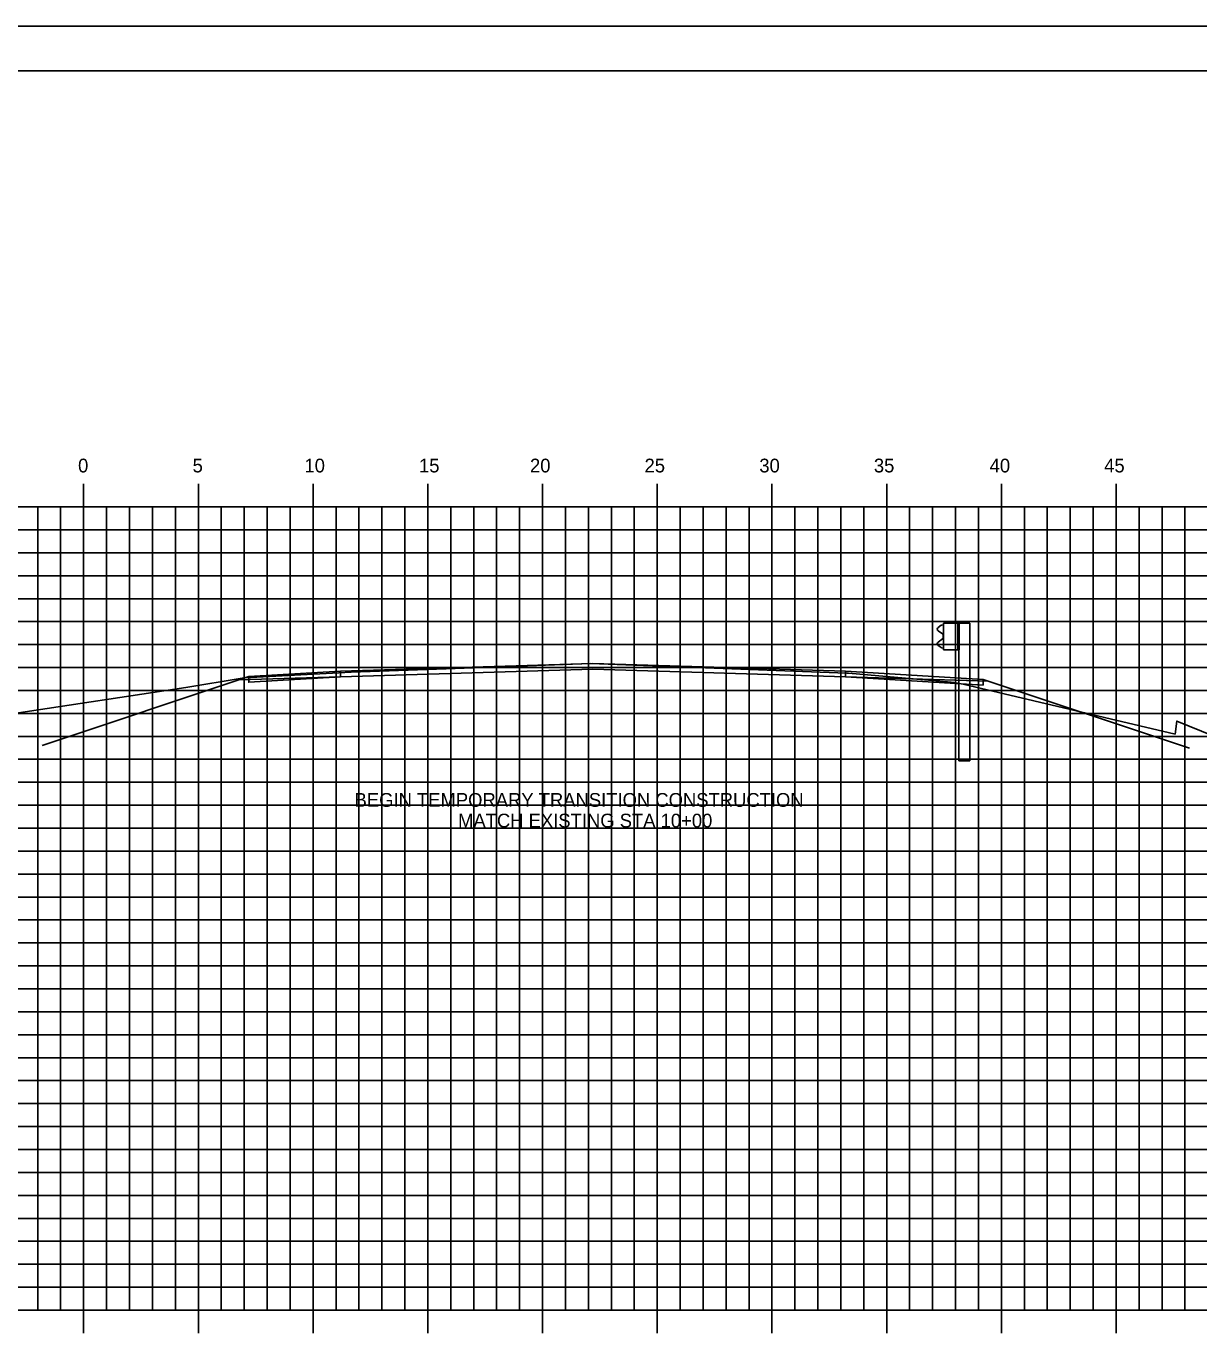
# Model space of a CAD drawing. Extents: x 850598 to 870284, y 366541 to 366651.
# Drawn here: x 851091.9 to 851143, y 366594 to 366651.2 of the extents above; entities that cross this region are included whole.
import ezdxf

# ---------------------------------------------------------------- set-up
doc = ezdxf.new("R2010")
doc.units = 0
for name, color, linetype in [('BORDER', 7, 'Continuous'), ('D_Guardrail_Beam_Rt', 7, 'Continuous'), ('D_Roadway_SubGrade', 7, 'Continuous'), ('H_V ANNOTATION', 7, 'Continuous'), ('MAJOR', 7, 'Continuous'), ('MINOR', 7, 'Continuous'), ('PLOT BOUNDARY', 7, 'Continuous'), ('S_Roadway_Centerline', 7, 'Continuous'), ('TEMPLATE', 7, 'Continuous')]:
    doc.layers.add(name, color=color, linetype=linetype)

msp = doc.modelspace()

# ---------------------------------------------------------------- linework, layer by layer
at = {"layer": 'BORDER'}
msp.add_line((851209.41, 366649.225), (851049.41, 366649.225), dxfattribs=at)
at = {"layer": 'D_Guardrail_Beam_Rt'}
for p, q in [((851131.791, 366625.069), (851131.647, 366624.969)), ((851131.881, 366625.089), (851131.808, 366625.076)), ((851131.881, 366625.164), (851132.568, 366625.164)), ((851131.881, 366623.997), (851131.881, 366625.164)), ((851132.402, 366625.164), (851132.402, 366623.997)), ((851132.506, 366625.164), (851132.506, 366623.997)), ((851132.568, 366625.164), (851133.039, 366625.164)), ((851132.568, 366625.164), (851132.568, 366623.997)), ((851133.039, 366625.164), (851133.039, 366619.164)), ((851131.647, 366624.826), (851131.843, 366624.69)), ((851131.843, 366624.47), (851131.647, 366624.334)), ((851131.876, 366624.626), (851131.876, 366624.535)), ((851131.647, 366624.191), (851131.791, 366624.091)), ((851131.808, 366624.084), (851131.881, 366624.071)), ((851132.568, 366623.997), (851131.881, 366623.997)), ((851132.547, 366619.164), (851132.547, 366623.997)), ((851132.547, 366619.164), (851133.039, 366619.164))]:
    msp.add_line(p, q, dxfattribs=at)
for centre, major_axis, start_param, end_param in [((851131.698, 366624.898), (-0.0877, 0), 5.323254, 7.243116), ((851131.815, 366625.035), (-0.0417, 0), 4.886922, 5.323254), ((851131.698, 366624.263), (-0.0877, 0), 5.323254, 7.243116), ((851131.797, 366624.626), (0.0789, 0), 0, 0.959931), ((851131.797, 366624.535), (0.0789, 0), 5.323254, 6.283185), ((851131.815, 366624.125), (-0.0417, 0), 0.959931, 1.396263)]:
    msp.add_ellipse(centre, major_axis=major_axis, ratio=0.995501, start_param=start_param, end_param=end_param, dxfattribs=at)
at = {"layer": 'D_Roadway_SubGrade'}
msp.add_lwpolyline([(851142.61, 366619.71), (851133.61, 366622.71), (851127.61, 366623.07), (851116.61, 366623.4), (851105.61, 366623.07), (851101.61, 366622.83), (851092.61, 366619.83)], dxfattribs=at)
at = {"layer": 'MAJOR'}
for p, q in [((851094.41, 366631.227), (851094.41, 366630.225)), ((851094.41, 366631.227), (851094.41, 366630.225)), ((851099.41, 366631.227), (851099.41, 366630.225)), ((851099.41, 366631.227), (851099.41, 366630.225)), ((851104.41, 366631.227), (851104.41, 366630.225)), ((851104.41, 366631.227), (851104.41, 366630.225)), ((851109.41, 366631.227), (851109.41, 366630.225)), ((851109.41, 366631.227), (851109.41, 366630.225)), ((851114.41, 366631.227), (851114.41, 366630.225)), ((851114.41, 366631.227), (851114.41, 366630.225)), ((851119.41, 366631.227), (851119.41, 366630.225)), ((851119.41, 366631.227), (851119.41, 366630.225)), ((851124.41, 366631.227), (851124.41, 366630.225)), ((851124.41, 366631.227), (851124.41, 366630.225)), ((851129.41, 366631.227), (851129.41, 366630.225)), ((851129.41, 366631.227), (851129.41, 366630.225)), ((851134.41, 366631.227), (851134.41, 366630.225)), ((851134.41, 366631.227), (851134.41, 366630.225)), ((851139.41, 366631.227), (851139.41, 366630.225)), ((851139.41, 366631.227), (851139.41, 366630.225)), ((851054.41, 366630.225), (851194.41, 366630.225)), ((851054.41, 366630.225), (851194.41, 366630.225)), ((851054.41, 366630.225), (851194.41, 366630.225)), ((851054.41, 366630.225), (851194.41, 366630.225)), ((851094.41, 366595.225), (851094.41, 366630.225)), ((851094.41, 366595.225), (851094.41, 366630.225)), ((851099.41, 366595.225), (851099.41, 366630.225)), ((851099.41, 366595.225), (851099.41, 366630.225)), ((851104.41, 366595.225), (851104.41, 366630.225)), ((851104.41, 366595.225), (851104.41, 366630.225)), ((851109.41, 366595.225), (851109.41, 366630.225)), ((851109.41, 366595.225), (851109.41, 366630.225)), ((851114.41, 366595.225), (851114.41, 366630.225)), ((851114.41, 366595.225), (851114.41, 366630.225)), ((851119.41, 366595.225), (851119.41, 366630.225)), ((851119.41, 366595.225), (851119.41, 366630.225)), ((851124.41, 366595.225), (851124.41, 366630.225)), ((851124.41, 366595.225), (851124.41, 366630.225)), ((851129.41, 366595.225), (851129.41, 366630.225)), ((851129.41, 366595.225), (851129.41, 366630.225)), ((851134.41, 366595.225), (851134.41, 366630.225)), ((851134.41, 366595.225), (851134.41, 366630.225)), ((851139.41, 366595.225), (851139.41, 366630.225)), ((851139.41, 366595.225), (851139.41, 366630.225)), ((851054.41, 366625.225), (851194.41, 366625.225)), ((851054.41, 366625.225), (851194.41, 366625.225)), ((851054.41, 366620.225), (851194.41, 366620.225)), ((851054.41, 366620.225), (851194.41, 366620.225)), ((851054.41, 366615.225), (851194.41, 366615.225)), ((851054.41, 366615.225), (851194.41, 366615.225)), ((851054.41, 366610.225), (851194.41, 366610.225)), ((851054.41, 366610.225), (851194.41, 366610.225)), ((851054.41, 366605.225), (851194.41, 366605.225)), ((851054.41, 366605.225), (851194.41, 366605.225)), ((851054.41, 366600.225), (851194.41, 366600.225)), ((851054.41, 366600.225), (851194.41, 366600.225)), ((851054.41, 366595.225), (851194.41, 366595.225)), ((851054.41, 366595.225), (851194.41, 366595.225)), ((851054.41, 366595.225), (851194.41, 366595.225)), ((851054.41, 366595.225), (851194.41, 366595.225)), ((851094.41, 366594.223), (851094.41, 366595.225)), ((851094.41, 366594.223), (851094.41, 366595.225)), ((851099.41, 366594.223), (851099.41, 366595.225)), ((851099.41, 366594.223), (851099.41, 366595.225)), ((851104.41, 366594.223), (851104.41, 366595.225)), ((851104.41, 366594.223), (851104.41, 366595.225)), ((851109.41, 366594.223), (851109.41, 366595.225)), ((851109.41, 366594.223), (851109.41, 366595.225)), ((851114.41, 366594.223), (851114.41, 366595.225)), ((851114.41, 366594.223), (851114.41, 366595.225)), ((851119.41, 366594.223), (851119.41, 366595.225)), ((851119.41, 366594.223), (851119.41, 366595.225)), ((851124.41, 366594.223), (851124.41, 366595.225)), ((851124.41, 366594.223), (851124.41, 366595.225)), ((851129.41, 366594.223), (851129.41, 366595.225)), ((851129.41, 366594.223), (851129.41, 366595.225)), ((851134.41, 366594.223), (851134.41, 366595.225)), ((851134.41, 366594.223), (851134.41, 366595.225)), ((851139.41, 366594.223), (851139.41, 366595.225)), ((851139.41, 366594.223), (851139.41, 366595.225))]:
    msp.add_line(p, q, dxfattribs=at)
at = {"layer": 'MINOR'}
for p, q in [((851092.41, 366595.225), (851092.41, 366630.225)), ((851092.41, 366595.225), (851092.41, 366630.225)), ((851093.41, 366595.225), (851093.41, 366630.225)), ((851093.41, 366595.225), (851093.41, 366630.225)), ((851095.41, 366595.225), (851095.41, 366630.225)), ((851095.41, 366595.225), (851095.41, 366630.225)), ((851096.41, 366595.225), (851096.41, 366630.225)), ((851096.41, 366595.225), (851096.41, 366630.225)), ((851097.41, 366595.225), (851097.41, 366630.225)), ((851097.41, 366595.225), (851097.41, 366630.225)), ((851098.41, 366595.225), (851098.41, 366630.225)), ((851098.41, 366595.225), (851098.41, 366630.225)), ((851100.41, 366595.225), (851100.41, 366630.225)), ((851100.41, 366595.225), (851100.41, 366630.225)), ((851101.41, 366595.225), (851101.41, 366630.225)), ((851101.41, 366595.225), (851101.41, 366630.225)), ((851102.41, 366595.225), (851102.41, 366630.225)), ((851102.41, 366595.225), (851102.41, 366630.225)), ((851103.41, 366595.225), (851103.41, 366630.225)), ((851103.41, 366595.225), (851103.41, 366630.225)), ((851105.41, 366595.225), (851105.41, 366630.225)), ((851105.41, 366595.225), (851105.41, 366630.225)), ((851106.41, 366595.225), (851106.41, 366630.225)), ((851106.41, 366595.225), (851106.41, 366630.225)), ((851107.41, 366595.225), (851107.41, 366630.225)), ((851107.41, 366595.225), (851107.41, 366630.225)), ((851108.41, 366595.225), (851108.41, 366630.225)), ((851108.41, 366595.225), (851108.41, 366630.225)), ((851110.41, 366595.225), (851110.41, 366630.225)), ((851110.41, 366595.225), (851110.41, 366630.225)), ((851111.41, 366595.225), (851111.41, 366630.225)), ((851111.41, 366595.225), (851111.41, 366630.225)), ((851112.41, 366595.225), (851112.41, 366630.225)), ((851112.41, 366595.225), (851112.41, 366630.225)), ((851113.41, 366595.225), (851113.41, 366630.225)), ((851113.41, 366595.225), (851113.41, 366630.225)), ((851115.41, 366595.225), (851115.41, 366630.225)), ((851115.41, 366595.225), (851115.41, 366630.225)), ((851116.41, 366595.225), (851116.41, 366630.225)), ((851116.41, 366595.225), (851116.41, 366630.225)), ((851117.41, 366595.225), (851117.41, 366630.225)), ((851117.41, 366595.225), (851117.41, 366630.225)), ((851118.41, 366595.225), (851118.41, 366630.225)), ((851118.41, 366595.225), (851118.41, 366630.225)), ((851120.41, 366595.225), (851120.41, 366630.225)), ((851120.41, 366595.225), (851120.41, 366630.225)), ((851121.41, 366595.225), (851121.41, 366630.225)), ((851121.41, 366595.225), (851121.41, 366630.225)), ((851122.41, 366595.225), (851122.41, 366630.225)), ((851122.41, 366595.225), (851122.41, 366630.225)), ((851123.41, 366595.225), (851123.41, 366630.225)), ((851123.41, 366595.225), (851123.41, 366630.225)), ((851125.41, 366595.225), (851125.41, 366630.225)), ((851125.41, 366595.225), (851125.41, 366630.225)), ((851126.41, 366595.225), (851126.41, 366630.225)), ((851126.41, 366595.225), (851126.41, 366630.225)), ((851127.41, 366595.225), (851127.41, 366630.225)), ((851127.41, 366595.225), (851127.41, 366630.225)), ((851128.41, 366595.225), (851128.41, 366630.225)), ((851128.41, 366595.225), (851128.41, 366630.225)), ((851130.41, 366595.225), (851130.41, 366630.225)), ((851130.41, 366595.225), (851130.41, 366630.225)), ((851131.41, 366595.225), (851131.41, 366630.225)), ((851131.41, 366595.225), (851131.41, 366630.225)), ((851132.41, 366595.225), (851132.41, 366630.225)), ((851132.41, 366595.225), (851132.41, 366630.225)), ((851133.41, 366595.225), (851133.41, 366630.225)), ((851133.41, 366595.225), (851133.41, 366630.225)), ((851135.41, 366595.225), (851135.41, 366630.225)), ((851135.41, 366595.225), (851135.41, 366630.225)), ((851136.41, 366595.225), (851136.41, 366630.225)), ((851136.41, 366595.225), (851136.41, 366630.225)), ((851137.41, 366595.225), (851137.41, 366630.225)), ((851137.41, 366595.225), (851137.41, 366630.225)), ((851138.41, 366595.225), (851138.41, 366630.225)), ((851138.41, 366595.225), (851138.41, 366630.225)), ((851140.41, 366595.225), (851140.41, 366630.225)), ((851140.41, 366595.225), (851140.41, 366630.225)), ((851141.41, 366595.225), (851141.41, 366630.225)), ((851141.41, 366595.225), (851141.41, 366630.225)), ((851142.41, 366595.225), (851142.41, 366630.225)), ((851142.41, 366595.225), (851142.41, 366630.225)), ((851054.41, 366629.225), (851194.41, 366629.225)), ((851054.41, 366629.225), (851194.41, 366629.225)), ((851054.41, 366628.225), (851194.41, 366628.225)), ((851054.41, 366628.225), (851194.41, 366628.225)), ((851054.41, 366627.225), (851194.41, 366627.225)), ((851054.41, 366627.225), (851194.41, 366627.225)), ((851054.41, 366626.225), (851194.41, 366626.225)), ((851054.41, 366626.225), (851194.41, 366626.225)), ((851054.41, 366624.225), (851194.41, 366624.225)), ((851054.41, 366624.225), (851194.41, 366624.225)), ((851054.41, 366623.225), (851194.41, 366623.225)), ((851054.41, 366623.225), (851194.41, 366623.225)), ((851054.41, 366622.225), (851194.41, 366622.225)), ((851054.41, 366622.225), (851194.41, 366622.225)), ((851054.41, 366621.225), (851194.41, 366621.225)), ((851054.41, 366621.225), (851194.41, 366621.225)), ((851054.41, 366619.225), (851194.41, 366619.225)), ((851054.41, 366619.225), (851194.41, 366619.225)), ((851054.41, 366618.225), (851194.41, 366618.225)), ((851054.41, 366618.225), (851194.41, 366618.225)), ((851054.41, 366617.225), (851194.41, 366617.225)), ((851054.41, 366617.225), (851194.41, 366617.225)), ((851054.41, 366616.225), (851194.41, 366616.225)), ((851054.41, 366616.225), (851194.41, 366616.225)), ((851054.41, 366614.225), (851194.41, 366614.225)), ((851054.41, 366614.225), (851194.41, 366614.225)), ((851054.41, 366613.225), (851194.41, 366613.225)), ((851054.41, 366613.225), (851194.41, 366613.225)), ((851054.41, 366612.225), (851194.41, 366612.225)), ((851054.41, 366612.225), (851194.41, 366612.225)), ((851054.41, 366611.225), (851194.41, 366611.225)), ((851054.41, 366611.225), (851194.41, 366611.225)), ((851054.41, 366609.225), (851194.41, 366609.225)), ((851054.41, 366609.225), (851194.41, 366609.225)), ((851054.41, 366608.225), (851194.41, 366608.225)), ((851054.41, 366608.225), (851194.41, 366608.225)), ((851054.41, 366607.225), (851194.41, 366607.225)), ((851054.41, 366607.225), (851194.41, 366607.225)), ((851054.41, 366606.225), (851194.41, 366606.225)), ((851054.41, 366606.225), (851194.41, 366606.225)), ((851054.41, 366604.225), (851194.41, 366604.225)), ((851054.41, 366604.225), (851194.41, 366604.225)), ((851054.41, 366603.225), (851194.41, 366603.225)), ((851054.41, 366603.225), (851194.41, 366603.225)), ((851054.41, 366602.225), (851194.41, 366602.225)), ((851054.41, 366602.225), (851194.41, 366602.225)), ((851054.41, 366601.225), (851194.41, 366601.225)), ((851054.41, 366601.225), (851194.41, 366601.225)), ((851054.41, 366599.225), (851194.41, 366599.225)), ((851054.41, 366599.225), (851194.41, 366599.225)), ((851054.41, 366598.225), (851194.41, 366598.225)), ((851054.41, 366598.225), (851194.41, 366598.225)), ((851054.41, 366597.225), (851194.41, 366597.225)), ((851054.41, 366597.225), (851194.41, 366597.225)), ((851054.41, 366596.225), (851194.41, 366596.225)), ((851054.41, 366596.225), (851194.41, 366596.225))]:
    msp.add_line(p, q, dxfattribs=at)
at = {"layer": 'PLOT BOUNDARY'}
msp.add_lwpolyline([(851041.317, 366541.166), (851211.317, 366541.166), (851211.317, 366651.166), (851041.317, 366651.166)], close=True, dxfattribs=at)
at = {"layer": 'S_Roadway_Centerline'}
msp.add_lwpolyline([(851091.386, 366621.219), (851098.867, 366622.36), (851101.316, 366622.764), (851101.402, 366622.777), (851105.539, 366622.995), (851106.065, 366623.022), (851110.212, 366623.174), (851116.499, 366623.405), (851127.679, 366622.977), (851127.741, 366622.975), (851132.222, 366622.59), (851132.332, 366622.578), (851132.74, 366622.495), (851141.979, 366620.326), (851142.049, 366620.891), (851151.73, 366616.973)], dxfattribs=at)
at = {"layer": 'TEMPLATE'}
for points in [[(851101.181, 366622.687), (851105.61, 366622.82), (851116.61, 366623.15), (851127.61, 366622.82), (851133.841, 366622.633)], [(851101.61, 366622.83), (851101.61, 366622.58), (851105.61, 366622.82)], [(851105.61, 366623.07), (851105.61, 366622.82), (851116.61, 366623.15), (851127.61, 366622.82), (851127.61, 366623.07)], [(851127.61, 366622.82), (851133.61, 366622.46), (851133.61, 366622.71)]]:
    msp.add_lwpolyline(points, dxfattribs=at)

# ---------------------------------------------------------------- texts
at = {"layer": 'H_V ANNOTATION'}
for s, p in [('0', (851094.169, 366631.725)), ('5', (851099.161, 366631.725)), ('10', (851104.035, 366631.725)), ('15', (851109.027, 366631.725)), ('20', (851113.864, 366631.725)), ('25', (851118.856, 366631.725)), ('30', (851123.859, 366631.725)), ('35', (851128.851, 366631.725)), ('40', (851133.896, 366631.725)), ('45', (851138.888, 366631.725)), ('BEGIN TEMPORARY TRANSITION CONSTRUCTION', (851106.22, 366617.156)), ('MATCH EXISTING STA 10+00', (851110.73, 366616.256))]:
    msp.add_text(s, height=0.6, dxfattribs=at).set_placement(p)

doc.saveas('drawing.dxf')
